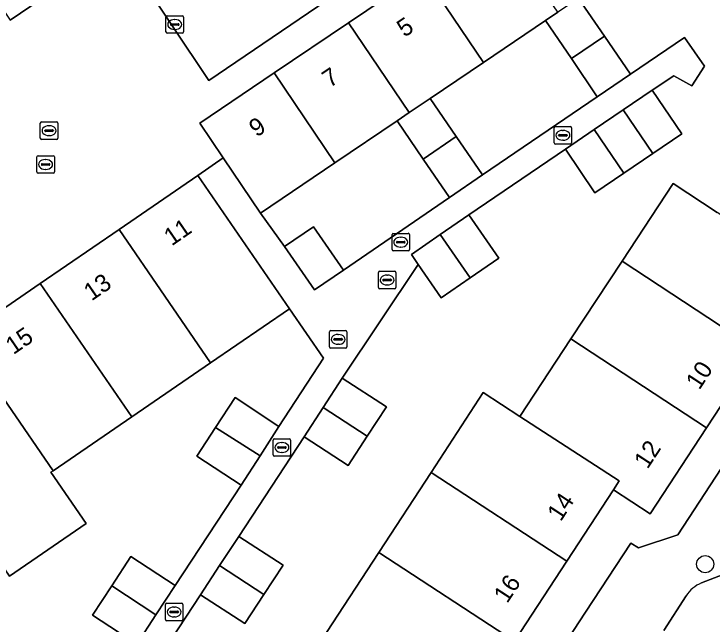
# Model space of a CAD drawing. Extents: x 159279 to 160377, y 384531 to 385888.
# Drawn here: x 159823.68 to 159863.46, y 385098.53 to 385133.31 of the extents above; entities that cross this region are included whole.
import ezdxf

# ---------------------------------------------------------------- set-up
doc = ezdxf.new("R2010")
doc.units = 0
for name, color, linetype in [('IMGEO_Boom', 7, 'Continuous'), ('IMGEO_Erf', 7, 'Continuous'), ('IMGEO_Kolk', 7, 'Continuous'), ('IMGEO_Pand', 7, 'Continuous'), ('IMGEO_Pand_nummerreeks', 7, 'Continuous'), ('IMGEO_Rijbaan_lokaal_open', 7, 'Continuous'), ('IMGEO_Rioolput', 7, 'Continuous'), ('IMGEO_Voetpad_open', 7, 'Continuous')]:
    doc.layers.add(name, color=color, linetype=linetype)

msp = doc.modelspace()

# ---------------------------------------------------------------- linework, layer by layer
at = {"layer": 'IMGEO_Boom'}
msp.add_circle((159863.073, 385101.945), 0.489, dxfattribs=at)
at = {"layer": 'IMGEO_Erf'}
for points in [[(159855.855, 385134.211), (159857.328, 385132.044), (159858.806, 385129.87), (159861.885, 385131.957), (159863.03, 385130.334), (159862.304, 385129.203), (159861.287, 385129.773), (159860.047, 385128.955), (159861.734, 385126.474), (159860.086, 385125.353), (159858.438, 385124.232), (159856.79, 385123.111), (159855.103, 385125.592), (159849.608, 385121.862), (159851.312, 385119.393), (159849.672, 385118.261), (159848.032, 385117.129), (159846.715, 385119.025), (159842.388, 385112.544), (159844.902, 385110.908), (159843.816, 385109.24), (159842.731, 385107.572), (159840.217, 385109.208), (159836.485, 385103.528), (159839.012, 385101.894), (159837.922, 385100.219), (159836.841, 385098.558), (159834.314, 385100.203), (159830.558, 385094.489)], [(159821.511, 385046.099), (159856.255, 385099.209), (159858.834, 385103.137), (159859.27, 385102.871), (159861.509, 385103.606), (159879.125, 385130.58), (159877.491, 385131.613), (159874.642, 385127.265), (159871.793, 385122.916), (159868.945, 385118.568), (159866.045, 385114.141), (159863.144, 385109.713), (159859.931, 385104.809), (159857.84, 385106.179), (159855.184, 385102.118), (159852.204, 385097.56)], [(159841.496, 385098.045), (159844.472, 385102.606), (159847.448, 385107.166), (159850.424, 385111.727), (159852.514, 385110.369), (159855.423, 385114.792), (159858.332, 385119.214), (159861.241, 385123.637), (159863.747, 385121.988)], [(159830.679, 385097.388), (159828.158, 385099.037), (159829.247, 385100.702), (159830.341, 385102.374), (159832.857, 385100.718), (159836.623, 385106.437), (159834.093, 385108.101), (159835.165, 385109.74), (159836.276, 385111.438), (159838.775, 385109.793), (159841.315, 385113.69), (159839.376, 385116.497), (159834.886, 385113.421), (159830.396, 385110.345), (159825.907, 385107.268), (159825.786, 385107.185), (159827.795, 385104.253), (159823.426, 385101.26), (159821.417, 385104.192), (159816.927, 385101.116), (159812.438, 385098.04)]]:
    msp.add_lwpolyline(points, dxfattribs=at)
for points in [[(159855.446, 385130.763), (159853.967, 385132.935), (159850.431, 385130.545), (159847.398, 385128.495), (159848.885, 385126.321), (159850.383, 385124.132), (159856.924, 385128.59)], [(159848.506, 385122.847), (159847.007, 385125.032), (159845.507, 385127.217), (159841.962, 385124.821), (159837.727, 385121.96), (159839.104, 385120.046), (159840.755, 385121.176), (159842.449, 385118.701)]]:
    msp.add_lwpolyline(points, close=True, dxfattribs=at)
at = {"layer": 'IMGEO_Kolk'}
for p, q in [((159832.415, 385133.204), (159833.267, 385133.204)), ((159832.34, 385132.278), (159832.34, 385133.13)), ((159832.828, 385132.984), (159832.853, 385132.984)), ((159833.341, 385133.13), (159833.341, 385132.278)), ((159832.599, 385132.698), (159832.599, 385132.71)), ((159833.037, 385132.661), (159832.639, 385132.661)), ((159832.642, 385132.747), (159833.04, 385132.747)), ((159832.851, 385132.424), (159832.826, 385132.424)), ((159833.083, 385132.71), (159833.083, 385132.698)), ((159833.267, 385132.204), (159832.415, 385132.204)), ((159854.535, 385126.891), (159855.387, 385126.891)), ((159854.46, 385125.965), (159854.46, 385126.817)), ((159854.762, 385126.434), (159855.16, 385126.434)), ((159854.948, 385126.671), (159854.973, 385126.671)), ((159855.461, 385126.817), (159855.461, 385125.965)), ((159854.719, 385126.385), (159854.719, 385126.397)), ((159855.157, 385126.348), (159854.759, 385126.348)), ((159854.971, 385126.111), (159854.946, 385126.111)), ((159855.203, 385126.397), (159855.203, 385126.385)), ((159855.387, 385125.891), (159854.535, 385125.891)), ((159845.222, 385119.875), (159845.222, 385120.727)), ((159845.297, 385120.801), (159846.149, 385120.801)), ((159845.71, 385120.581), (159845.735, 385120.581)), ((159846.223, 385120.727), (159846.223, 385119.875)), ((159845.481, 385120.295), (159845.481, 385120.307)), ((159845.919, 385120.258), (159845.521, 385120.258)), ((159845.524, 385120.344), (159845.922, 385120.344)), ((159845.965, 385120.307), (159845.965, 385120.295)), ((159846.149, 385119.801), (159845.297, 385119.801)), ((159845.733, 385120.021), (159845.708, 385120.021)), ((159841.653, 385114.329), (159841.653, 385115.181)), ((159841.728, 385115.255), (159842.58, 385115.255)), ((159842.141, 385115.035), (159842.166, 385115.035)), ((159842.654, 385115.181), (159842.654, 385114.329)), ((159841.912, 385114.749), (159841.912, 385114.761)), ((159842.35, 385114.712), (159841.952, 385114.712)), ((159841.955, 385114.798), (159842.353, 385114.798)), ((159842.396, 385114.761), (159842.396, 385114.749)), ((159842.58, 385114.255), (159841.728, 385114.255)), ((159842.164, 385114.475), (159842.139, 385114.475)), ((159838.445, 385108.166), (159838.445, 385109.018)), ((159838.52, 385109.092), (159839.372, 385109.092)), ((159839.446, 385109.018), (159839.446, 385108.166)), ((159838.704, 385108.586), (159838.704, 385108.598)), ((159839.142, 385108.549), (159838.744, 385108.549)), ((159838.747, 385108.635), (159839.145, 385108.635)), ((159838.933, 385108.872), (159838.958, 385108.872)), ((159839.188, 385108.598), (159839.188, 385108.586)), ((159838.956, 385108.312), (159838.931, 385108.312)), ((159839.372, 385108.092), (159838.52, 385108.092)), ((159832.306, 385098.793), (159832.306, 385099.645)), ((159832.381, 385099.719), (159833.233, 385099.719)), ((159832.794, 385099.499), (159832.819, 385099.499)), ((159833.307, 385099.645), (159833.307, 385098.793)), ((159832.565, 385099.213), (159832.565, 385099.225)), ((159833.003, 385099.176), (159832.605, 385099.176)), ((159832.608, 385099.262), (159833.006, 385099.262)), ((159833.049, 385099.225), (159833.049, 385099.213)), ((159833.233, 385098.719), (159832.381, 385098.719)), ((159832.817, 385098.939), (159832.792, 385098.939))]:
    msp.add_line(p, q, dxfattribs=at)
for points in [[(159832.415, 385133.204), (159833.267, 385133.204)], [(159832.34, 385132.278), (159832.34, 385133.13)], [(159833.341, 385133.13), (159833.341, 385132.278)], [(159833.267, 385132.204), (159832.415, 385132.204)], [(159854.535, 385126.891), (159855.387, 385126.891)], [(159854.46, 385125.965), (159854.46, 385126.817)], [(159855.461, 385126.817), (159855.461, 385125.965)], [(159855.387, 385125.891), (159854.535, 385125.891)], [(159845.222, 385119.875), (159845.222, 385120.727)], [(159845.297, 385120.801), (159846.149, 385120.801)], [(159846.223, 385120.727), (159846.223, 385119.875)], [(159846.149, 385119.801), (159845.297, 385119.801)], [(159841.653, 385114.329), (159841.653, 385115.181)], [(159841.728, 385115.255), (159842.58, 385115.255)], [(159842.654, 385115.181), (159842.654, 385114.329)], [(159842.58, 385114.255), (159841.728, 385114.255)], [(159838.445, 385108.166), (159838.445, 385109.018)], [(159838.52, 385109.092), (159839.372, 385109.092)], [(159839.446, 385109.018), (159839.446, 385108.166)], [(159839.372, 385108.092), (159838.52, 385108.092)], [(159832.306, 385098.793), (159832.306, 385099.645)], [(159832.381, 385099.719), (159833.233, 385099.719)], [(159833.307, 385099.645), (159833.307, 385098.793)], [(159833.233, 385098.719), (159832.381, 385098.719)]]:
    msp.add_lwpolyline(points, dxfattribs=at)
for centre, radius, start, end in [((159832.417, 385133.128), 0.0765, 91.552, 178.448), ((159832.417, 385133.128), 0.0765, 91.552, 178.448), ((159833.265, 385133.128), 0.0765, 1.552, 88.448), ((159833.265, 385133.128), 0.0765, 1.552, 88.448), ((159832.639, 385132.707), 0.0403, 85.8775, 175.7526), ((159832.636, 385132.697), 0.0366, 178.938, 274.7102), ((159833.04, 385132.704), 0.043, 264.8664, 352.4533), ((159833.044, 385132.709), 0.0386, 1.7309, 96.639), ((159832.417, 385132.28), 0.0765, 181.552, 268.448), ((159832.417, 385132.28), 0.0765, 181.552, 268.448), ((159833.265, 385132.28), 0.0765, 271.552, 358.448), ((159833.265, 385132.28), 0.0765, 271.552, 358.448), ((159854.537, 385126.815), 0.0765, 91.552, 178.448), ((159854.537, 385126.815), 0.0765, 91.552, 178.448), ((159855.385, 385126.815), 0.0765, 1.552, 88.448), ((159855.385, 385126.815), 0.0765, 1.552, 88.448), ((159854.759, 385126.394), 0.0403, 85.8775, 175.7526), ((159855.164, 385126.396), 0.0386, 1.7309, 96.639), ((159854.756, 385126.384), 0.0366, 178.938, 274.7102), ((159855.16, 385126.391), 0.043, 264.8664, 352.4533), ((159854.537, 385125.967), 0.0765, 181.552, 268.448), ((159854.537, 385125.967), 0.0765, 181.552, 268.448), ((159855.385, 385125.967), 0.0765, 271.552, 358.448), ((159855.385, 385125.967), 0.0765, 271.552, 358.448), ((159845.299, 385120.725), 0.0765, 91.552, 178.448), ((159845.299, 385120.725), 0.0765, 91.552, 178.448), ((159846.147, 385120.725), 0.0765, 1.552, 88.448), ((159846.147, 385120.725), 0.0765, 1.552, 88.448), ((159845.521, 385120.304), 0.0403, 85.8775, 175.7526), ((159845.518, 385120.294), 0.0366, 178.938, 274.7102), ((159845.922, 385120.301), 0.043, 264.8664, 352.4533), ((159845.926, 385120.306), 0.0386, 1.7309, 96.639), ((159845.299, 385119.877), 0.0765, 181.552, 268.448), ((159845.299, 385119.877), 0.0765, 181.552, 268.448), ((159846.147, 385119.877), 0.0765, 271.552, 358.448), ((159846.147, 385119.877), 0.0765, 271.552, 358.448), ((159841.73, 385115.179), 0.0765, 91.552, 178.448), ((159841.73, 385115.179), 0.0765, 91.552, 178.448), ((159842.578, 385115.179), 0.0765, 1.552, 88.448), ((159842.578, 385115.179), 0.0765, 1.552, 88.448), ((159841.952, 385114.758), 0.0403, 85.8775, 175.7526), ((159841.949, 385114.748), 0.0366, 178.938, 274.7102), ((159842.353, 385114.755), 0.043, 264.8664, 352.4533), ((159842.357, 385114.76), 0.0386, 1.7309, 96.639), ((159841.73, 385114.331), 0.0765, 181.552, 268.448), ((159841.73, 385114.331), 0.0765, 181.552, 268.448), ((159842.578, 385114.331), 0.0765, 271.552, 358.448), ((159842.578, 385114.331), 0.0765, 271.552, 358.448), ((159838.522, 385109.016), 0.0765, 91.552, 178.448), ((159838.522, 385109.016), 0.0765, 91.552, 178.448), ((159839.37, 385109.016), 0.0765, 1.552, 88.448), ((159839.37, 385109.016), 0.0765, 1.552, 88.448), ((159838.744, 385108.595), 0.0403, 85.8775, 175.7526), ((159838.741, 385108.585), 0.0366, 178.938, 274.7102), ((159839.145, 385108.592), 0.043, 264.8664, 352.4533), ((159839.149, 385108.597), 0.0386, 1.7309, 96.639), ((159838.522, 385108.168), 0.0765, 181.552, 268.448), ((159838.522, 385108.168), 0.0765, 181.552, 268.448), ((159839.37, 385108.168), 0.0765, 271.552, 358.448), ((159839.37, 385108.168), 0.0765, 271.552, 358.448), ((159832.383, 385099.643), 0.0765, 91.552, 178.448), ((159832.383, 385099.643), 0.0765, 91.552, 178.448), ((159833.231, 385099.643), 0.0765, 1.552, 88.448), ((159833.231, 385099.643), 0.0765, 1.552, 88.448), ((159832.605, 385099.222), 0.0403, 85.8775, 175.7526), ((159832.602, 385099.212), 0.0366, 178.938, 274.7102), ((159833.006, 385099.219), 0.043, 264.8664, 352.4533), ((159833.01, 385099.224), 0.0386, 1.7309, 96.639), ((159832.383, 385098.795), 0.0765, 181.552, 268.448), ((159832.383, 385098.795), 0.0765, 181.552, 268.448), ((159833.231, 385098.795), 0.0765, 271.552, 358.448), ((159833.231, 385098.795), 0.0765, 271.552, 358.448)]:
    msp.add_arc(centre, radius, start, end, dxfattribs=at)
for centre, major_axis, ratio, start_param, end_param in [((159832.827, 385132.704), (-0.387, 0.002), 0.722429, 4.712389, 7.853982), ((159832.852, 385132.704), (-0.39, 0.002), 0.717154, 1.570796, 4.712389), ((159854.947, 385126.391), (-0.387, 0.002), 0.722429, 4.712389, 7.853982), ((159854.972, 385126.391), (-0.39, 0.002), 0.717154, 1.570796, 4.712389), ((159845.709, 385120.301), (-0.387, 0.002), 0.722429, 4.712389, 7.853982), ((159845.734, 385120.301), (-0.39, 0.002), 0.717154, 1.570796, 4.712389), ((159842.14, 385114.755), (-0.387, 0.002), 0.722429, 4.712389, 7.853982), ((159842.165, 385114.755), (-0.39, 0.002), 0.717154, 1.570796, 4.712389), ((159838.932, 385108.592), (-0.387, 0.002), 0.722429, 4.712389, 7.853982), ((159838.957, 385108.592), (-0.39, 0.002), 0.717154, 1.570796, 4.712389), ((159832.793, 385099.219), (-0.387, 0.002), 0.722429, 4.712389, 7.853982), ((159832.818, 385099.219), (-0.39, 0.002), 0.717154, 1.570796, 4.712389)]:
    msp.add_ellipse(centre, major_axis=major_axis, ratio=ratio, start_param=start_param, end_param=end_param, dxfattribs=at)
at = {"layer": 'IMGEO_Pand'}
for points in [[(159824.661, 385141.28), (159823.128, 385143.559), (159820.53, 385141.777), (159818.466, 385140.366), (159823.467, 385132.947), (159828.122, 385136.134)], [(159851.205, 385138.528), (159846.97, 385135.666), (159850.431, 385130.545), (159853.967, 385132.935), (159854.665, 385133.407)], [(159846.97, 385135.666), (159842.736, 385132.804), (159846.197, 385127.683), (159847.398, 385128.495), (159850.431, 385130.545)], [(159855.855, 385134.211), (159854.665, 385133.407), (159853.967, 385132.935), (159855.446, 385130.763), (159857.328, 385132.044)], [(159842.736, 385132.804), (159838.502, 385129.942), (159841.962, 385124.821), (159845.507, 385127.217), (159846.197, 385127.683)], [(159857.328, 385132.044), (159855.446, 385130.763), (159856.924, 385128.59), (159858.806, 385129.87)], [(159838.502, 385129.942), (159834.267, 385127.08), (159835.603, 385125.102), (159837.727, 385121.96), (159841.962, 385124.821)], [(159860.047, 385128.955), (159858.399, 385127.834), (159860.086, 385125.353), (159861.734, 385126.474)], [(159847.398, 385128.495), (159846.197, 385127.683), (159845.507, 385127.217), (159847.007, 385125.032), (159848.885, 385126.321)], [(159858.399, 385127.834), (159856.751, 385126.713), (159858.438, 385124.232), (159860.086, 385125.353)], [(159856.751, 385126.713), (159855.103, 385125.592), (159856.79, 385123.111), (159858.438, 385124.232)], [(159848.885, 385126.321), (159847.007, 385125.032), (159848.506, 385122.847), (159850.383, 385124.132)], [(159834.152, 385124.106), (159829.665, 385121.026), (159834.886, 385113.421), (159839.376, 385116.497)], [(159863.747, 385121.988), (159861.241, 385123.637), (159858.332, 385119.214), (159866.045, 385114.141), (159868.945, 385118.568)], [(159849.608, 385121.862), (159847.968, 385120.73), (159849.672, 385118.261), (159851.312, 385119.393)], [(159829.665, 385121.026), (159825.178, 385117.945), (159830.396, 385110.345), (159834.886, 385113.421)], [(159839.104, 385120.046), (159840.799, 385117.571), (159842.449, 385118.701), (159840.755, 385121.176)], [(159847.968, 385120.73), (159846.328, 385119.598), (159846.715, 385119.025), (159848.032, 385117.129), (159849.672, 385118.261)], [(159858.332, 385119.214), (159855.423, 385114.792), (159863.144, 385109.713), (159866.045, 385114.141)], [(159825.178, 385117.945), (159820.692, 385114.865), (159825.907, 385107.268), (159830.396, 385110.345)], [(159820.692, 385114.865), (159816.205, 385111.785), (159821.417, 385104.192), (159823.426, 385101.26), (159827.795, 385104.253), (159825.786, 385107.185), (159825.907, 385107.268)], [(159855.423, 385114.792), (159852.514, 385110.369), (159858.175, 385106.691), (159857.84, 385106.179), (159859.931, 385104.809), (159863.144, 385109.713)], [(159842.388, 385112.544), (159841.303, 385110.876), (159843.816, 385109.24), (159844.902, 385110.908)], [(159852.514, 385110.369), (159850.424, 385111.727), (159847.448, 385107.166), (159855.184, 385102.118), (159857.84, 385106.179), (159858.175, 385106.691)], [(159838.775, 385109.793), (159836.276, 385111.438), (159835.165, 385109.74), (159837.699, 385108.115)], [(159843.816, 385109.24), (159841.303, 385110.876), (159840.217, 385109.208), (159842.731, 385107.572)], [(159835.165, 385109.74), (159834.093, 385108.101), (159836.623, 385106.437), (159837.699, 385108.115)], [(159847.448, 385107.166), (159844.472, 385102.606), (159852.204, 385097.56), (159855.184, 385102.118)], [(159836.485, 385103.528), (159835.399, 385101.865), (159837.922, 385100.219), (159839.012, 385101.894)], [(159844.472, 385102.606), (159841.496, 385098.045), (159849.224, 385093.002), (159852.204, 385097.56)], [(159832.857, 385100.718), (159830.341, 385102.374), (159829.247, 385100.702), (159831.768, 385099.053)], [(159835.399, 385101.865), (159834.314, 385100.203), (159836.841, 385098.558), (159837.922, 385100.219)], [(159831.768, 385099.053), (159829.247, 385100.702), (159828.158, 385099.037), (159830.679, 385097.388)]]:
    msp.add_lwpolyline(points, close=True, dxfattribs=at)
at = {"layer": 'IMGEO_Rijbaan_lokaal_open'}
msp.add_lwpolyline([(159830.634, 385135.718), (159835.295, 385138.918), (159848.625, 385148.008), (159852.886, 385141.83), (159834.787, 385129.515)], close=True, dxfattribs=at)
for points in [[(159828.122, 385136.134), (159823.467, 385132.947)], [(159820.692, 385114.865), (159825.178, 385117.945), (159829.665, 385121.026), (159834.152, 385124.106), (159835.603, 385125.102), (159834.267, 385127.08), (159838.502, 385129.942), (159842.736, 385132.804), (159846.97, 385135.666)], [(159870.815, 385103.936), (159862.859, 385100.87)], [(159861.979, 385100.134), (159860.711, 385098.168)]]:
    msp.add_lwpolyline(points, dxfattribs=at)
msp.add_arc((159863.55, 385099.15), 1.853, 111.8771, 147.9387, dxfattribs=at)
at = {"layer": 'IMGEO_Rioolput'}
for p, q in [((159825.177, 385126.229), (159825.177, 385127.081)), ((159825.252, 385127.155), (159826.104, 385127.155)), ((159825.665, 385126.935), (159825.69, 385126.935)), ((159826.178, 385127.081), (159826.178, 385126.229)), ((159825.436, 385126.649), (159825.436, 385126.661)), ((159825.874, 385126.612), (159825.476, 385126.612)), ((159825.479, 385126.698), (159825.877, 385126.698)), ((159825.92, 385126.661), (159825.92, 385126.649)), ((159826.104, 385126.155), (159825.252, 385126.155)), ((159825.688, 385126.375), (159825.663, 385126.375)), ((159825.054, 385125.227), (159825.906, 385125.227)), ((159824.979, 385124.301), (159824.979, 385125.153)), ((159825.467, 385125.007), (159825.492, 385125.007)), ((159825.98, 385125.153), (159825.98, 385124.301)), ((159825.238, 385124.721), (159825.238, 385124.733)), ((159825.676, 385124.684), (159825.278, 385124.684)), ((159825.281, 385124.77), (159825.679, 385124.77)), ((159825.49, 385124.447), (159825.465, 385124.447)), ((159825.722, 385124.733), (159825.722, 385124.721)), ((159825.906, 385124.227), (159825.054, 385124.227)), ((159844.444, 385117.714), (159844.444, 385118.566)), ((159844.519, 385118.64), (159845.371, 385118.64)), ((159845.445, 385118.566), (159845.445, 385117.714)), ((159844.703, 385118.134), (159844.703, 385118.146)), ((159845.141, 385118.097), (159844.743, 385118.097)), ((159844.746, 385118.183), (159845.144, 385118.183)), ((159844.932, 385118.42), (159844.957, 385118.42)), ((159845.187, 385118.146), (159845.187, 385118.134)), ((159844.955, 385117.86), (159844.93, 385117.86)), ((159845.371, 385117.64), (159844.519, 385117.64))]:
    msp.add_line(p, q, dxfattribs=at)
for points in [[(159825.177, 385126.229), (159825.177, 385127.081)], [(159825.252, 385127.155), (159826.104, 385127.155)], [(159826.178, 385127.081), (159826.178, 385126.229)], [(159826.104, 385126.155), (159825.252, 385126.155)], [(159825.054, 385125.227), (159825.906, 385125.227)], [(159824.979, 385124.301), (159824.979, 385125.153)], [(159825.98, 385125.153), (159825.98, 385124.301)], [(159825.906, 385124.227), (159825.054, 385124.227)], [(159844.444, 385117.714), (159844.444, 385118.566)], [(159844.519, 385118.64), (159845.371, 385118.64)], [(159845.445, 385118.566), (159845.445, 385117.714)], [(159845.371, 385117.64), (159844.519, 385117.64)]]:
    msp.add_lwpolyline(points, dxfattribs=at)
for centre, radius, start, end in [((159825.254, 385127.079), 0.0765, 91.552, 178.448), ((159825.254, 385127.079), 0.0765, 91.552, 178.448), ((159826.102, 385127.079), 0.0765, 1.552, 88.448), ((159826.102, 385127.079), 0.0765, 1.552, 88.448), ((159825.476, 385126.658), 0.0403, 85.8775, 175.7526), ((159825.473, 385126.648), 0.0366, 178.938, 274.7102), ((159825.877, 385126.655), 0.043, 264.8664, 352.4533), ((159825.881, 385126.66), 0.0386, 1.7309, 96.639), ((159825.254, 385126.231), 0.0765, 181.552, 268.448), ((159825.254, 385126.231), 0.0765, 181.552, 268.448), ((159826.102, 385126.231), 0.0765, 271.552, 358.448), ((159826.102, 385126.231), 0.0765, 271.552, 358.448), ((159825.056, 385125.151), 0.0765, 91.552, 178.448), ((159825.056, 385125.151), 0.0765, 91.552, 178.448), ((159825.904, 385125.151), 0.0765, 1.552, 88.448), ((159825.904, 385125.151), 0.0765, 1.552, 88.448), ((159825.278, 385124.73), 0.0403, 85.8775, 175.7526), ((159825.275, 385124.72), 0.0366, 178.938, 274.7102), ((159825.679, 385124.727), 0.043, 264.8664, 352.4533), ((159825.683, 385124.732), 0.0386, 1.7309, 96.639), ((159825.056, 385124.303), 0.0765, 181.552, 268.448), ((159825.056, 385124.303), 0.0765, 181.552, 268.448), ((159825.904, 385124.303), 0.0765, 271.552, 358.448), ((159825.904, 385124.303), 0.0765, 271.552, 358.448), ((159844.521, 385118.564), 0.0765, 91.552, 178.448), ((159844.521, 385118.564), 0.0765, 91.552, 178.448), ((159845.369, 385118.564), 0.0765, 1.552, 88.448), ((159845.369, 385118.564), 0.0765, 1.552, 88.448), ((159844.743, 385118.143), 0.0403, 85.8775, 175.7526), ((159844.74, 385118.133), 0.0366, 178.938, 274.7102), ((159845.144, 385118.14), 0.043, 264.8664, 352.4533), ((159845.148, 385118.145), 0.0386, 1.7309, 96.639), ((159844.521, 385117.716), 0.0765, 181.552, 268.448), ((159844.521, 385117.716), 0.0765, 181.552, 268.448), ((159845.369, 385117.716), 0.0765, 271.552, 358.448), ((159845.369, 385117.716), 0.0765, 271.552, 358.448)]:
    msp.add_arc(centre, radius, start, end, dxfattribs=at)
for centre, major_axis, ratio, start_param, end_param in [((159825.664, 385126.655), (-0.387, 0.002), 0.722429, 4.712389, 7.853982), ((159825.689, 385126.655), (-0.39, 0.002), 0.717154, 1.570796, 4.712389), ((159825.466, 385124.727), (-0.387, 0.002), 0.722429, 4.712389, 7.853982), ((159825.491, 385124.727), (-0.39, 0.002), 0.717154, 1.570796, 4.712389), ((159844.931, 385118.14), (-0.387, 0.002), 0.722429, 4.712389, 7.853982), ((159844.956, 385118.14), (-0.39, 0.002), 0.717154, 1.570796, 4.712389)]:
    msp.add_ellipse(centre, major_axis=major_axis, ratio=ratio, start_param=start_param, end_param=end_param, dxfattribs=at)
at = {"layer": 'IMGEO_Voetpad_open'}
msp.add_lwpolyline([(159852.886, 385141.83), (159848.625, 385148.008), (159835.295, 385138.918), (159830.634, 385135.718), (159834.787, 385129.515)], close=True, dxfattribs=at)
for points in [[(159830.558, 385094.489), (159834.314, 385100.203), (159835.399, 385101.865), (159836.485, 385103.528), (159840.217, 385109.208), (159841.303, 385110.876), (159842.388, 385112.544), (159846.715, 385119.025), (159846.328, 385119.598), (159847.968, 385120.73), (159849.608, 385121.862), (159855.103, 385125.592), (159856.751, 385126.713), (159858.399, 385127.834), (159860.047, 385128.955), (159861.287, 385129.773), (159862.304, 385129.203), (159863.03, 385130.334), (159861.885, 385131.957), (159858.806, 385129.87), (159856.924, 385128.59), (159850.383, 385124.132), (159848.506, 385122.847), (159842.449, 385118.701), (159840.799, 385117.571), (159839.104, 385120.046), (159837.727, 385121.96), (159835.603, 385125.102), (159834.152, 385124.106), (159839.376, 385116.497), (159841.315, 385113.69), (159838.775, 385109.793), (159837.699, 385108.115), (159836.623, 385106.437), (159832.857, 385100.718), (159831.768, 385099.053), (159830.679, 385097.388)], [(159880.962, 385129.185), (159879.125, 385130.58), (159861.509, 385103.606), (159859.27, 385102.871), (159858.834, 385103.137), (159856.255, 385099.209), (159821.511, 385046.099), (159819.421, 385047.421), (159815.513, 385041.56), (159817.654, 385040.152), (159809.183, 385027.223), (159812.822, 385024.926), (159813.67, 385026.228)], [(159862.859, 385100.87), (159870.815, 385103.936)], [(159860.711, 385098.168), (159861.979, 385100.134)]]:
    msp.add_lwpolyline(points, dxfattribs=at)
msp.add_arc((159863.55, 385099.15), 1.853, 111.8771, 147.9387, dxfattribs=at)

# ---------------------------------------------------------------- texts
at = {"layer": 'IMGEO_Pand_nummerreeks'}
for s, rotation, p in [('5', 34.0509, (159845.933, 385131.947)), ('7', 34.0509, (159841.678, 385129.071)), ('9', 34.0509, (159837.508, 385126.253)), ('11', 34.4691, (159832.664, 385120.052)), ('13', 34.4691, (159828.096, 385116.916)), ('15', 34.4691, (159823.641, 385113.857)), ('10', 56.7687, (159862.738, 385111.83)), ('12', 56.7687, (159859.784, 385107.321)), ('14', 56.8202, (159854.838, 385104.33)), ('16', 56.8202, (159851.786, 385099.662))]:
    msp.add_text(s, height=1, rotation=rotation, dxfattribs=at).set_placement(p)

doc.saveas('drawing.dxf')
